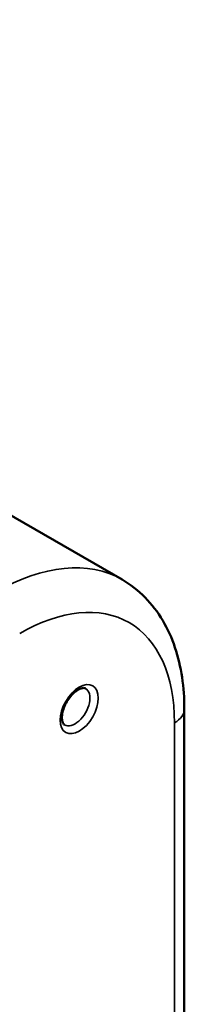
# Model space of a CAD drawing. Header units: millimetres. Extents: x 50 to 3176, y 50 to 2109.
# Tile 379 of 656: x 555 to 565, y 1837 to 1895. Entities that reach past the tile are written whole.
import ezdxf

# ---------------------------------------------------------------- set-up
doc = ezdxf.new("R2010")
doc.units = ezdxf.units.MM
doc.header["$LTSCALE"] = 10
doc.layers.add('Visible (ISO)', color=7, linetype='Continuous', lineweight=50)
doc.layers.add('Visible Narrow (ISO)', color=7, linetype='Continuous', lineweight=35)

msp = doc.modelspace()

# ---------------------------------------------------------------- linework, layer by layer
at = {"layer": 'Visible (ISO)'}
for p, q in [((503.4353, 1895.3374), (560.9938, 1862.106)), ((564.6862, 1723.7834), (564.6862, 1854.4228))]:
    msp.add_line(p, q, dxfattribs=at)
for points, knots in [([(564.6862, 1854.4228), (564.6862, 1855.0693), (564.6423, 1855.7011), (564.4601, 1856.9242), (564.3218, 1857.5156), (563.9425, 1858.6445), (563.7014, 1859.1821), (563.1092, 1860.1823), (562.7577, 1860.6448), (561.9488, 1861.4633), (561.4912, 1861.8188), (560.9938, 1862.106)], [3.14159265, 3.14159265, 3.14159265, 3.14159265, 3.29867229, 3.29867229, 3.45575192, 3.45575192, 3.61283155, 3.61283155, 3.76991118, 3.76991118, 3.92699082, 3.92699082, 3.92699082, 3.92699082]), ([(558.8211, 1855.6482), (558.7923, 1855.6649), (558.7581, 1855.6757), (558.651, 1855.6769), (558.5766, 1855.6637), (558.4168, 1855.5978), (558.3362, 1855.5525), (558.1694, 1855.4306), (558.0834, 1855.3537), (557.9162, 1855.173), (557.8352, 1855.0686), (557.6895, 1854.8433), (557.6249, 1854.7221), (557.5203, 1854.4782), (557.4803, 1854.3554), (557.4281, 1854.1244), (557.4154, 1854.0161), (557.4141, 1853.8277), (557.4249, 1853.7471), (557.4602, 1853.6186), (557.4845, 1853.5717), (557.5292, 1853.5127), (557.5492, 1853.4958), (557.5711, 1853.4832)], [3.9269908, 3.9269908, 3.9269908, 3.9269908, 4.2411501, 4.2411501, 4.5707634, 4.5707634, 4.8444833, 4.8444833, 5.1233958, 5.1233958, 5.4103611, 5.4103611, 5.7014332, 5.7014332, 5.9914499, 5.9914499, 6.2753145, 6.2753145, 6.550596, 6.550596, 6.8298941, 6.8298941, 7.0685835, 7.0685835, 7.0685835, 7.0685835])]:
    msp.add_open_spline(points, degree=3, knots=knots, dxfattribs=at)
at = {"layer": 'Visible Narrow (ISO)'}
msp.add_line((564.1004, 1722.9669), (564.1004, 1853.6063), dxfattribs=at)
for centre, major_axis, start_param, end_param in [((553.4938, 1849.1156), (7.5, 12.9904), 0, 0.7853982), ((554.908, 1848.2991), (6.5, 11.2583), 5.4977871, 7.0685835), ((558.1961, 1854.5657), (-0.625, -1.0825), 0, 3.1415927), ((562.6862, 1854.4228), (2, 0), 5.4977871, 6.2831853)]:
    msp.add_ellipse(centre, major_axis=major_axis, ratio=0.5773503, start_param=start_param, end_param=end_param, dxfattribs=at)
msp.add_ellipse((558.4436, 1854.4228), major_axis=(-0.8, -1.3856), ratio=0.5773503, dxfattribs=at)

doc.saveas('drawing.dxf')
